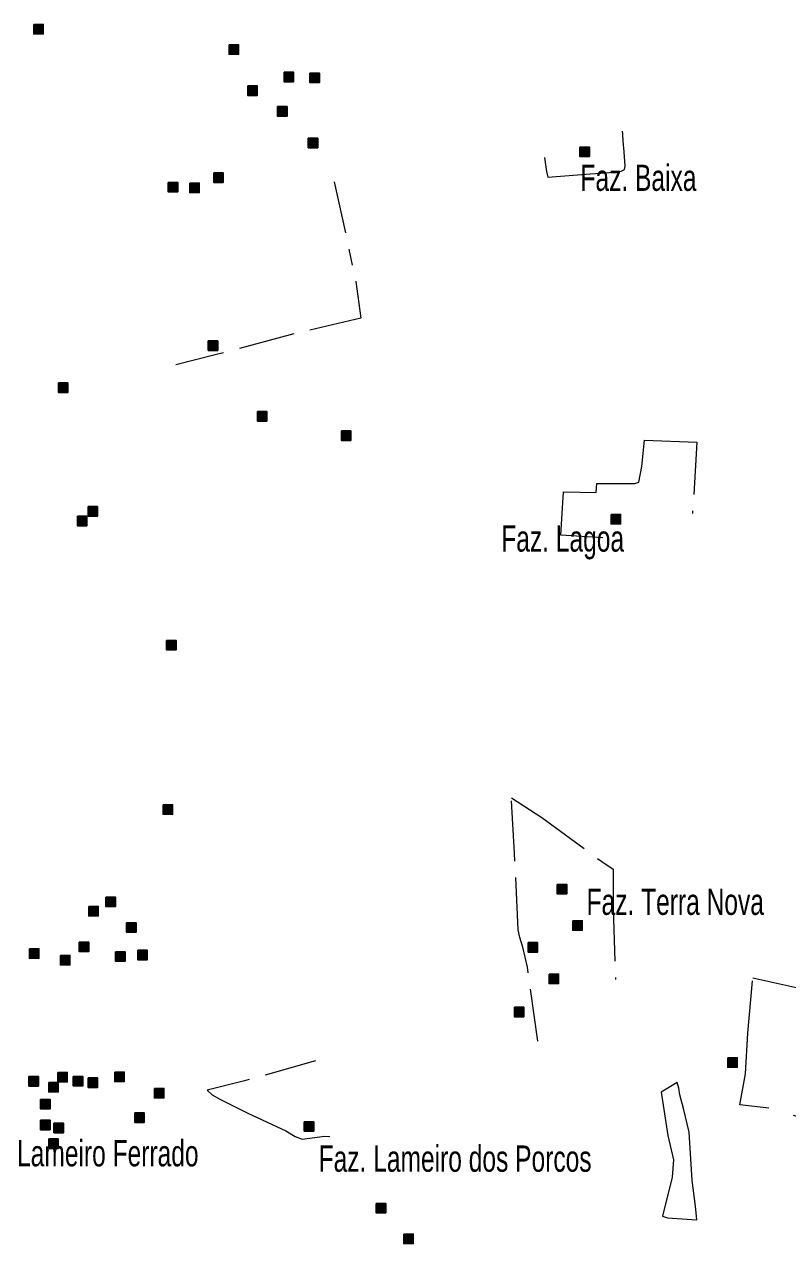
# Model space of a CAD drawing. Extents: x 445.4 to 500, y 8728.7 to 8784.
# Drawn here: x 483.89 to 488.54, y 8738.7 to 8746.14 of the extents above; entities that cross this region are included whole.
import ezdxf

# ---------------------------------------------------------------- set-up
doc = ezdxf.new("R2010")
doc.units = 0
doc.header["$LTSCALE"] = 0.064
doc.linetypes.add('DOT_DASHED', pattern=[7.7, 5, -1.2, 0.3, -1.2])
doc.layers.add('2', color=7, linetype='Continuous', lineweight=25)
doc.layers.add('22', color=7, linetype='DOT_DASHED', lineweight=13)
doc.layers.add('61', color=7, linetype='Continuous')

msp = doc.modelspace()

# ---------------------------------------------------------------- hatches: boundary and pattern name
at = {"layer": '2'}
for points in [[(483.9462, 8746.1359), (484.0042, 8746.1359), (484.0042, 8746.0779), (483.9462, 8746.0779)], [(485.1378, 8746.0119), (485.1958, 8746.0119), (485.1958, 8745.9539), (485.1378, 8745.9539)], [(485.473, 8745.8443), (485.531, 8745.8443), (485.531, 8745.7863), (485.473, 8745.7863)], [(485.6307, 8745.8393), (485.6887, 8745.8393), (485.6887, 8745.7813), (485.6307, 8745.7813)], [(485.2511, 8745.7604), (485.3091, 8745.7604), (485.3091, 8745.7024), (485.2511, 8745.7024)], [(485.4335, 8745.6342), (485.4915, 8745.6342), (485.4915, 8745.5762), (485.4335, 8745.5762)], [(485.6208, 8745.4419), (485.6788, 8745.4419), (485.6788, 8745.3839), (485.6208, 8745.3839)], [(487.2771, 8745.3876), (487.3351, 8745.3876), (487.3351, 8745.3296), (487.2771, 8745.3296)], [(485.0441, 8745.2298), (485.1021, 8745.2298), (485.1021, 8745.1718), (485.0441, 8745.1718)], [(484.7663, 8745.1726), (484.8243, 8745.1726), (484.8243, 8745.1146), (484.7663, 8745.1146)], [(484.8975, 8745.1681), (484.9555, 8745.1681), (484.9555, 8745.1101), (484.8975, 8745.1101)], [(485.0106, 8744.2055), (485.0686, 8744.2055), (485.0686, 8744.1475), (485.0106, 8744.1475)], [(484.0966, 8743.9497), (484.1546, 8743.9497), (484.1546, 8743.8917), (484.0966, 8743.8917)], [(485.3103, 8743.775), (485.3683, 8743.775), (485.3683, 8743.717), (485.3103, 8743.717)], [(485.8229, 8743.6566), (485.8809, 8743.6566), (485.8809, 8743.5986), (485.8229, 8743.5986)], [(484.2776, 8743.1959), (484.3356, 8743.1959), (484.3356, 8743.1379), (484.2776, 8743.1379)], [(484.2126, 8743.1371), (484.2706, 8743.1371), (484.2706, 8743.0791), (484.2126, 8743.0791)], [(487.4678, 8743.1482), (487.5258, 8743.1482), (487.5258, 8743.0902), (487.4678, 8743.0902)], [(484.7563, 8742.3793), (484.8143, 8742.3793), (484.8143, 8742.3213), (484.7563, 8742.3213)], [(484.7346, 8741.3777), (484.7926, 8741.3777), (484.7926, 8741.3197), (484.7346, 8741.3197)], [(487.139, 8740.8919), (487.197, 8740.8919), (487.197, 8740.8339), (487.139, 8740.8339)], [(484.2821, 8740.7574), (484.3401, 8740.7574), (484.3401, 8740.6994), (484.2821, 8740.6994)], [(484.3865, 8740.8149), (484.4445, 8740.8149), (484.4445, 8740.7569), (484.3865, 8740.7569)], [(487.2334, 8740.67), (487.2914, 8740.67), (487.2914, 8740.612), (487.2334, 8740.612)], [(484.5129, 8740.6578), (484.5709, 8740.6578), (484.5709, 8740.5998), (484.5129, 8740.5998)], [(484.2233, 8740.5401), (484.2813, 8740.5401), (484.2813, 8740.4821), (484.2233, 8740.4821)], [(486.9616, 8740.5368), (487.0196, 8740.5368), (487.0196, 8740.4788), (486.9616, 8740.4788)], [(483.9201, 8740.4993), (483.9781, 8740.4993), (483.9781, 8740.4413), (483.9201, 8740.4413)], [(484.1085, 8740.4586), (484.1665, 8740.4586), (484.1665, 8740.4006), (484.1085, 8740.4006)], [(484.445, 8740.4812), (484.503, 8740.4812), (484.503, 8740.4232), (484.445, 8740.4232)], [(484.5808, 8740.4903), (484.6388, 8740.4903), (484.6388, 8740.4323), (484.5808, 8740.4323)], [(487.0897, 8740.3445), (487.1477, 8740.3445), (487.1477, 8740.2865), (487.0897, 8740.2865)], [(486.8778, 8740.1423), (486.9358, 8740.1423), (486.9358, 8740.0843), (486.8778, 8740.0843)], [(488.1791, 8739.8345), (488.2371, 8739.8345), (488.2371, 8739.7765), (488.1791, 8739.7765)], [(483.9163, 8739.7196), (483.9743, 8739.7196), (483.9743, 8739.6616), (483.9163, 8739.6616)], [(484.0928, 8739.7454), (484.1508, 8739.7454), (484.1508, 8739.6874), (484.0928, 8739.6874)], [(484.1871, 8739.7206), (484.2451, 8739.7206), (484.2451, 8739.6626), (484.1871, 8739.6626)], [(484.2776, 8739.7116), (484.3356, 8739.7116), (484.3356, 8739.6536), (484.2776, 8739.6536)], [(484.4405, 8739.7478), (484.4985, 8739.7478), (484.4985, 8739.6898), (484.4405, 8739.6898)], [(484.0378, 8739.6844), (484.0958, 8739.6844), (484.0958, 8739.6264), (484.0378, 8739.6264)], [(484.6825, 8739.6482), (484.7405, 8739.6482), (484.7405, 8739.5902), (484.6825, 8739.5902)], [(483.988, 8739.5803), (484.046, 8739.5803), (484.046, 8739.5223), (483.988, 8739.5223)], [(484.5627, 8739.4988), (484.6207, 8739.4988), (484.6207, 8739.4408), (484.5627, 8739.4408)], [(483.988, 8739.4535), (484.046, 8739.4535), (484.046, 8739.3955), (483.988, 8739.3955)], [(484.0694, 8739.4354), (484.1274, 8739.4354), (484.1274, 8739.3774), (484.0694, 8739.3774)], [(485.5962, 8739.4449), (485.6542, 8739.4449), (485.6542, 8739.3869), (485.5962, 8739.3869)], [(484.0378, 8739.3403), (484.0958, 8739.3403), (484.0958, 8739.2823), (484.0378, 8739.2823)], [(486.0349, 8738.9468), (486.0929, 8738.9468), (486.0929, 8738.8888), (486.0349, 8738.8888)], [(486.2025, 8738.7594), (486.2605, 8738.7594), (486.2605, 8738.7014), (486.2025, 8738.7014)]]:
    msp.add_hatch(color=256, dxfattribs=at).paths.add_polyline_path(points)

# ---------------------------------------------------------------- linework, layer by layer
for points in [[(483.9462, 8746.1359), (484.0042, 8746.1359), (484.0042, 8746.0779), (483.9462, 8746.0779)], [(485.1378, 8746.0119), (485.1958, 8746.0119), (485.1958, 8745.9539), (485.1378, 8745.9539)], [(485.473, 8745.8443), (485.531, 8745.8443), (485.531, 8745.7863), (485.473, 8745.7863)], [(485.6307, 8745.8393), (485.6887, 8745.8393), (485.6887, 8745.7813), (485.6307, 8745.7813)], [(485.2511, 8745.7604), (485.3091, 8745.7604), (485.3091, 8745.7024), (485.2511, 8745.7024)], [(485.4335, 8745.6342), (485.4915, 8745.6342), (485.4915, 8745.5762), (485.4335, 8745.5762)], [(485.6208, 8745.4419), (485.6788, 8745.4419), (485.6788, 8745.3839), (485.6208, 8745.3839)], [(487.2771, 8745.3876), (487.3351, 8745.3876), (487.3351, 8745.3296), (487.2771, 8745.3296)], [(485.0441, 8745.2298), (485.1021, 8745.2298), (485.1021, 8745.1718), (485.0441, 8745.1718)], [(484.7663, 8745.1726), (484.8243, 8745.1726), (484.8243, 8745.1146), (484.7663, 8745.1146)], [(484.8975, 8745.1681), (484.9555, 8745.1681), (484.9555, 8745.1101), (484.8975, 8745.1101)], [(485.0106, 8744.2055), (485.0686, 8744.2055), (485.0686, 8744.1475), (485.0106, 8744.1475)], [(484.0966, 8743.9497), (484.1546, 8743.9497), (484.1546, 8743.8917), (484.0966, 8743.8917)], [(485.3103, 8743.775), (485.3683, 8743.775), (485.3683, 8743.717), (485.3103, 8743.717)], [(485.8229, 8743.6566), (485.8809, 8743.6566), (485.8809, 8743.5986), (485.8229, 8743.5986)], [(484.2776, 8743.1959), (484.3356, 8743.1959), (484.3356, 8743.1379), (484.2776, 8743.1379)], [(484.2126, 8743.1371), (484.2706, 8743.1371), (484.2706, 8743.0791), (484.2126, 8743.0791)], [(487.4678, 8743.1482), (487.5258, 8743.1482), (487.5258, 8743.0902), (487.4678, 8743.0902)], [(484.7563, 8742.3793), (484.8143, 8742.3793), (484.8143, 8742.3213), (484.7563, 8742.3213)], [(484.7346, 8741.3777), (484.7926, 8741.3777), (484.7926, 8741.3197), (484.7346, 8741.3197)], [(487.139, 8740.8919), (487.197, 8740.8919), (487.197, 8740.8339), (487.139, 8740.8339)], [(484.2821, 8740.7574), (484.3401, 8740.7574), (484.3401, 8740.6994), (484.2821, 8740.6994)], [(484.3865, 8740.8149), (484.4445, 8740.8149), (484.4445, 8740.7569), (484.3865, 8740.7569)], [(487.2334, 8740.67), (487.2914, 8740.67), (487.2914, 8740.612), (487.2334, 8740.612)], [(484.5129, 8740.6578), (484.5709, 8740.6578), (484.5709, 8740.5998), (484.5129, 8740.5998)], [(484.2233, 8740.5401), (484.2813, 8740.5401), (484.2813, 8740.4821), (484.2233, 8740.4821)], [(486.9616, 8740.5368), (487.0196, 8740.5368), (487.0196, 8740.4788), (486.9616, 8740.4788)], [(483.9201, 8740.4993), (483.9781, 8740.4993), (483.9781, 8740.4413), (483.9201, 8740.4413)], [(484.1085, 8740.4586), (484.1665, 8740.4586), (484.1665, 8740.4006), (484.1085, 8740.4006)], [(484.445, 8740.4812), (484.503, 8740.4812), (484.503, 8740.4232), (484.445, 8740.4232)], [(484.5808, 8740.4903), (484.6388, 8740.4903), (484.6388, 8740.4323), (484.5808, 8740.4323)], [(487.0897, 8740.3445), (487.1477, 8740.3445), (487.1477, 8740.2865), (487.0897, 8740.2865)], [(486.8778, 8740.1423), (486.9358, 8740.1423), (486.9358, 8740.0843), (486.8778, 8740.0843)], [(488.1791, 8739.8345), (488.2371, 8739.8345), (488.2371, 8739.7765), (488.1791, 8739.7765)], [(483.9163, 8739.7196), (483.9743, 8739.7196), (483.9743, 8739.6616), (483.9163, 8739.6616)], [(484.0928, 8739.7454), (484.1508, 8739.7454), (484.1508, 8739.6874), (484.0928, 8739.6874)], [(484.1871, 8739.7206), (484.2451, 8739.7206), (484.2451, 8739.6626), (484.1871, 8739.6626)], [(484.2776, 8739.7116), (484.3356, 8739.7116), (484.3356, 8739.6536), (484.2776, 8739.6536)], [(484.4405, 8739.7478), (484.4985, 8739.7478), (484.4985, 8739.6898), (484.4405, 8739.6898)], [(484.0378, 8739.6844), (484.0958, 8739.6844), (484.0958, 8739.6264), (484.0378, 8739.6264)], [(484.6825, 8739.6482), (484.7405, 8739.6482), (484.7405, 8739.5902), (484.6825, 8739.5902)], [(483.988, 8739.5803), (484.046, 8739.5803), (484.046, 8739.5223), (483.988, 8739.5223)], [(484.5627, 8739.4988), (484.6207, 8739.4988), (484.6207, 8739.4408), (484.5627, 8739.4408)], [(483.988, 8739.4535), (484.046, 8739.4535), (484.046, 8739.3955), (483.988, 8739.3955)], [(484.0694, 8739.4354), (484.1274, 8739.4354), (484.1274, 8739.3774), (484.0694, 8739.3774)], [(485.5962, 8739.4449), (485.6542, 8739.4449), (485.6542, 8739.3869), (485.5962, 8739.3869)], [(484.0378, 8739.3403), (484.0958, 8739.3403), (484.0958, 8739.2823), (484.0378, 8739.2823)], [(486.0349, 8738.9468), (486.0929, 8738.9468), (486.0929, 8738.8888), (486.0349, 8738.8888)], [(486.2025, 8738.7594), (486.2605, 8738.7594), (486.2605, 8738.7014), (486.2025, 8738.7014)]]:
    msp.add_lwpolyline(points, close=True, dxfattribs=at)
at = {"layer": '22'}
for points in [[(487.0616, 8745.325), (487.0744, 8745.2397), (487.0819, 8745.2052), (487.3397, 8745.2247), (487.4371, 8745.2307), (487.5016, 8745.2367), (487.5301, 8745.2412), (487.5495, 8745.2502), (487.554, 8745.2713), (487.5465, 8745.3585), (487.542, 8745.4231), (487.539, 8745.4667), (487.537, 8745.4844)], [(485.7796, 8745.1767), (485.9109, 8744.5674), (485.9418, 8744.3438), (485.5093, 8744.2435), (485.0537, 8744.1201), (484.8135, 8744.0601)], [(487.418, 8743.0059), (487.1607, 8743.0219), (487.1766, 8743.2852), (487.3763, 8743.2812), (487.3803, 8743.3371), (487.612, 8743.3371), (487.636, 8743.345), (487.6559, 8743.4408), (487.6719, 8743.6003), (487.9914, 8743.5884), (487.9641, 8743.1541)], [(487.0204, 8739.9359), (486.9573, 8740.3881), (486.9295, 8740.5083), (486.911, 8740.5684), (486.9017, 8740.6146), (486.8786, 8741.0816), (486.8601, 8741.4191), (487.0452, 8741.2989), (487.411, 8741.0307), (487.4804, 8740.9845), (487.4804, 8740.7441), (487.4942, 8740.3109)], [(488.4295, 8739.5276), (488.2535, 8739.5475), (488.2876, 8739.7372), (488.3022, 8739.9852), (488.3316, 8740.3229), (489.1352, 8740.143), (489.3349, 8740.0943), (489.3689, 8740.391), (489.4079, 8740.7509), (489.929, 8740.7023), (489.8267, 8740.3716), (489.6758, 8739.9046), (489.5151, 8739.355), (489.4954, 8739.2703), (489.3347, 8739.2946), (488.8379, 8739.4113), (488.5798, 8739.4817)], [(485.6648, 8739.8161), (485.2325, 8739.6936), (485.0033, 8739.6371), (485.0345, 8739.6089), (485.0854, 8739.5806), (485.2523, 8739.4959), (485.4842, 8739.3885), (485.5408, 8739.3546), (485.5832, 8739.3377), (485.7221, 8739.357), (485.7513, 8739.3553)]]:
    msp.add_lwpolyline(points, dxfattribs=at)
msp.add_lwpolyline([(487.9083, 8739.5252), (487.8876, 8739.6078), (487.8817, 8739.6491), (487.8699, 8739.6844), (487.7725, 8739.6255), (487.8139, 8739.3601), (487.8493, 8739.2127), (487.8404, 8739.1066), (487.7814, 8738.8678), (487.8109, 8738.859), (487.991, 8738.8472), (487.9821, 8738.9297), (487.9614, 8739.086), (487.9437, 8739.3808)], close=True, dxfattribs=at)

# ---------------------------------------------------------------- texts
at = {"layer": '61', "width": 0.7}
for s, p in [('Faz. Baixa', (487.2808, 8745.1207)), ('Faz. Lagoa', (486.7976, 8742.9208)), ('Faz. Terra Nova', (487.3178, 8740.7058)), ('Faz. Lameiro Ferrado', (483.5115, 8739.1726)), ('Faz. Lameiro dos Porcos', (485.6838, 8739.1397))]:
    msp.add_text(s, height=0.16, dxfattribs=at).set_placement(p)

doc.saveas('drawing.dxf')
